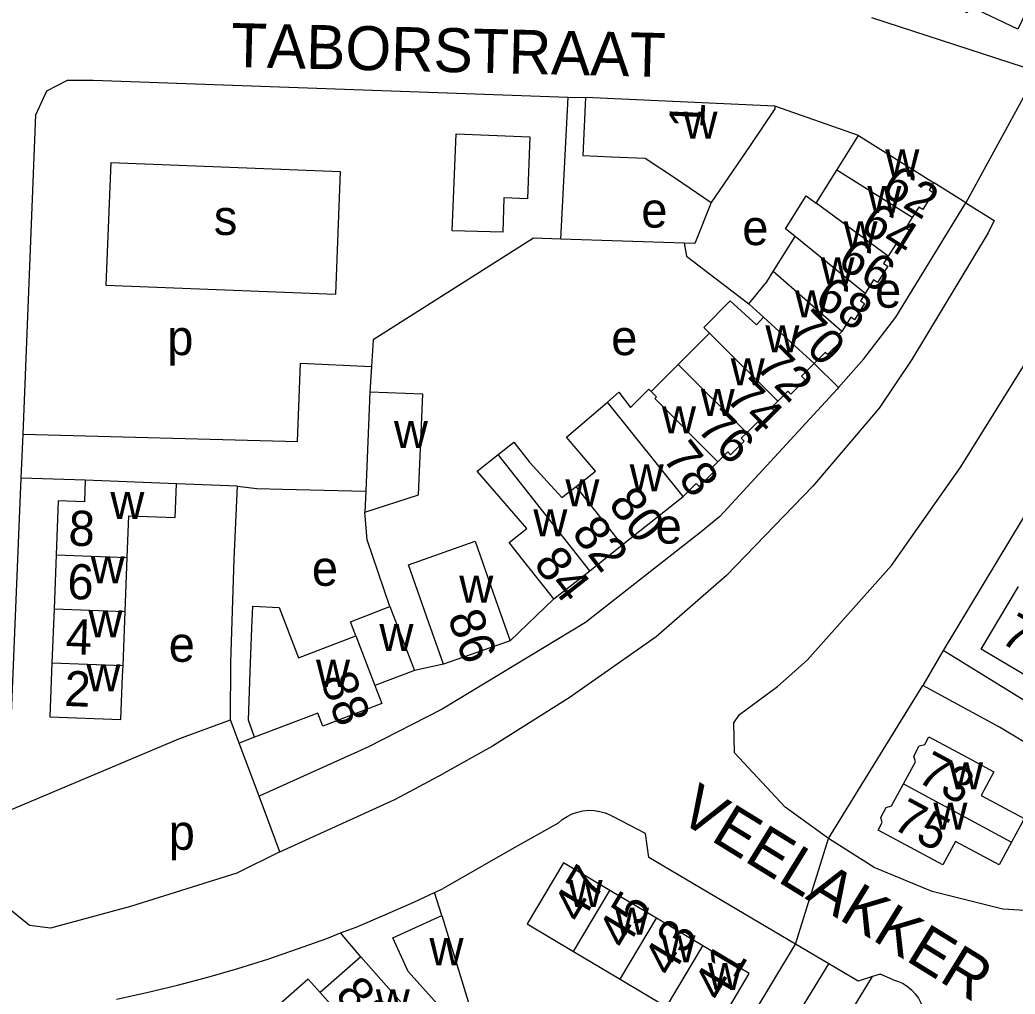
# Model space of a CAD drawing. Extents: x 159675 to 162108, y 386471 to 388472.
# Drawn here: x 161513 to 161626.1, y 386819.6 to 386930.3 of the extents above; entities that cross this region are included whole.
import ezdxf

# ---------------------------------------------------------------- set-up
doc = ezdxf.new("R2010")
doc.units = 0
for name, color, linetype in [('BLT_Basislijn', 7, 'Continuous'), ('BLT_Bebouwing', 7, 'Continuous'), ('BLT_Centroide', 7, 'Continuous'), ('BLT_Huisnummer', 7, 'Continuous'), ('BLT_Huisnummer_ tussenligend', 7, 'Continuous'), ('BLT_Onderverdeling_panden', 7, 'Continuous'), ('BLT_Straatnaam', 7, 'Continuous'), ('BLT_Vlakafsluiter', 7, 'Continuous')]:
    doc.layers.add(name, color=color, linetype=linetype)

msp = doc.modelspace()

# ---------------------------------------------------------------- linework, layer by layer
at = {"layer": 'BLT_Basislijn'}
for p, q in [((161609.77, 386930.61), (161628.64, 386924.46)), ((161574.47, 386905.39), (161575.3, 386921.55)), ((161575.3, 386921.55), (161577.25, 386921.5)), ((161608.29, 386917.19), (161598.79, 386920.53)), ((161523.28, 386914.13), (161522.73, 386900.19)), ((161523.28, 386914.13), (161549.38, 386913.09)), ((161549.38, 386913.09), (161548.83, 386899.15)), ((161620.49, 386909.55), (161616.82, 386911.84)), ((161588.47, 386904.96), (161574.47, 386905.39)), ((161522.73, 386900.19), (161548.83, 386899.15)), ((161606.03, 386888.52), (161603.25, 386891.25)), ((161552.93, 386890.93), (161552.72, 386888.02)), ((161513.09, 386878.21), (161513.31, 386883.25)), ((161511.53, 386840.38), (161513.09, 386878.21)), ((161520.39, 386878), (161513.09, 386878.21)), ((161537.69, 386877.31), (161530.77, 386877.6)), ((161537.69, 386877.31), (161539.9, 386877.07)), ((161542.81, 386876.97), (161552.27, 386876.75)), ((161573.64, 386864.49), (161568.68, 386859.73)), ((161617.92, 386858.62), (161615.62, 386854.67)), ((161561.11, 386857.07), (161557.8, 386856.36)), ((161604.88, 386837.26), (161615.62, 386854.67)), ((161537.87, 386848.1), (161536.88, 386850.75)), ((161539.63, 386848.78), (161537.87, 386848.1)), ((161540.14, 386842.07), (161537.87, 386848.1)), ((161542.52, 386835.74), (161540.14, 386842.07)), ((161560.91, 386828.51), (161560.09, 386831.11)), ((161551.7, 386823.8), (161549.42, 386826.51))]:
    msp.add_line(p, q, dxfattribs=at)
for points in [[(161594.21, 386846.98), (161594.12, 386850.4), (161594.76, 386851.36), (161599.09, 386854.54), (161602.44, 386857.55), (161612.05, 386868.3), (161619.92, 386879.5), (161638.32, 386909.05), (161659.18, 386952.44), (161658.97, 386955.59), (161660.77, 386959.48), (161663.6, 386962.22), (161665.41, 386962.76), (161667.46, 386962.97), (161670.74, 386962.18), (161672.23, 386961.43)], [(161654.55, 386924.59), (161641.99, 386898.55), (161617.92, 386858.62)], [(161513.31, 386883.25), (161514.76, 386919.54), (161516.03, 386922.28), (161518.36, 386923.48), (161521.28, 386923.47), (161575.3, 386921.55)], [(161620.49, 386909.55), (161623.71, 386907.54), (161623.03, 386906.11), (161614.34, 386891.74), (161610.64, 386886.2), (161603.09, 386877.3), (161593.29, 386867.17), (161585.3, 386860.18), (161575.39, 386853.26), (161566.67, 386847.76), (161561.13, 386844.66)], [(161591.56, 386909.56), (161589.7, 386904.93), (161588.47, 386904.96)], [(161606.03, 386888.52), (161608.9, 386891.78), (161612.53, 386896.52), (161620.49, 386909.55)], [(161574.47, 386905.39), (161571.33, 386905.51), (161553.1, 386893.97), (161552.93, 386890.93)], [(161588.47, 386904.96), (161588.75, 386903.49), (161595.82, 386898.07)], [(161513.31, 386883.25), (161544.52, 386882.39), (161544.84, 386891.32), (161552.93, 386890.93)], [(161606.03, 386888.52), (161605.87, 386888.34), (161592.53, 386873.87), (161590.39, 386872.12), (161577.27, 386861.83), (161560.97, 386851.96)], [(161536.88, 386850.75), (161536.92, 386857.25), (161537.33, 386869.01), (161537.69, 386877.31)], [(161539.9, 386877.07), (161542.81, 386876.97)], [(161555.01, 386863.63), (161552.45, 386871.2), (161552.17, 386874.35)], [(161630.08, 386854.11), (161628.99, 386852.47), (161628.29, 386852.22), (161617.92, 386858.62)], [(161634.47, 386843.84), (161633.64, 386844.3), (161624.32, 386849.9), (161615.62, 386854.67)], [(161560.97, 386851.96), (161552.52, 386847.64), (161540.14, 386842.07)], [(161511.53, 386840.38), (161531.04, 386848.57), (161536.88, 386850.75)], [(161604.88, 386837.26), (161599.95, 386840.82), (161594.21, 386846.98)], [(161542.52, 386835.74), (161555.59, 386841.7), (161561.13, 386844.66)], [(161542.52, 386835.74), (161537.62, 386833.33), (161525.52, 386829.52), (161516.45, 386827.06), (161514.03, 386827.36), (161511.78, 386829.22), (161511.25, 386830.24), (161511.53, 386840.38)], [(161574.13, 386838.98), (161574.62, 386839.4), (161575.16, 386839.76), (161575.73, 386840.05), (161576.34, 386840.26), (161576.97, 386840.4), (161577.61, 386840.46), (161578.25, 386840.44), (161578.89, 386840.34), (161579.51, 386840.16), (161580.1, 386839.91), (161580.37, 386839.76)], [(161601.13, 386825.24), (161584.46, 386835.08), (161584.07, 386837.81), (161580.37, 386839.76)], [(161574.13, 386838.98), (161568.87, 386836.05), (161561.08, 386831.57)], [(161634.1, 386828.66), (161624.72, 386829.21), (161616.65, 386831.21), (161610.08, 386833.97), (161604.88, 386837.26)], [(161549.42, 386826.51), (161551.17, 386827.19), (161554.46, 386828.56), (161557.72, 386830), (161560.09, 386831.11)], [(161560.09, 386831.11), (161560.94, 386831.51), (161561.08, 386831.57)], [(161523.94, 386819), (161527.4, 386819.76), (161530.87, 386820.59), (161534.31, 386821.5), (161537.73, 386822.49), (161541.13, 386823.55), (161544.5, 386824.69), (161547.85, 386825.9), (161549.42, 386826.51)], [(161566.96, 386807.66), (161568.27, 386807.24), (161584.36, 386797.34), (161601.13, 386825.24)], [(161604.92, 386823), (161601.13, 386825.24)], [(161588.12, 386784.22), (161588.82, 386796.66), (161604.92, 386823)], [(161609.89, 386821.55), (161608.24, 386821.04), (161604.92, 386823)], [(161593.12, 386784.03), (161593.74, 386795.12), (161609.89, 386821.55)], [(161612.14, 386821.24), (161610.77, 386821.82), (161609.89, 386821.55)], [(161612.14, 386821.24), (161612.73, 386821.05), (161613.3, 386820.79), (161613.82, 386820.46), (161614.31, 386820.06), (161614.73, 386819.6), (161615.1, 386819.1), (161615.39, 386818.55), (161615.62, 386817.97), (161615.77, 386817.36), (161615.84, 386816.74), (161615.84, 386816.36)]]:
    msp.add_lwpolyline(points, dxfattribs=at)
msp.add_lwpolyline([(161562.54, 386917.4), (161570.94, 386917.06), (161570.65, 386910.01), (161567.97, 386910.09), (161567.86, 386906.19), (161562.09, 386906.36)], close=True, dxfattribs=at)
at = {"layer": 'BLT_Bebouwing'}
for p, q in [((161598.79, 386920.53), (161577.25, 386921.5)), ((161605.82, 386913.25), (161608.29, 386917.19)), ((161608.29, 386917.19), (161616.82, 386911.84)), ((161598.6, 386901.72), (161601.08, 386905.69)), ((161595.82, 386898.07), (161597.5, 386896.54)), ((161587.79, 386891.15), (161591.36, 386894.71)), ((161584.73, 386888.09), (161587.79, 386891.15)), ((161552.72, 386888.02), (161552.27, 386876.75)), ((161558.78, 386887.77), (161552.72, 386888.02)), ((161530.77, 386877.6), (161520.39, 386878)), ((161552.27, 386876.75), (161552.17, 386874.35)), ((161581.43, 386870.63), (161588.36, 386876.14)), ((161577.73, 386867.71), (161581.43, 386870.63)), ((161517.08, 386869.51), (161516.84, 386863.37)), ((161524.92, 386863.05), (161525.16, 386869.19)), ((161573.64, 386864.49), (161577.73, 386867.71)), ((161516.84, 386863.37), (161516.59, 386857.23)), ((161524.68, 386856.91), (161524.92, 386863.05)), ((161555.01, 386863.63), (161557.8, 386856.36)), ((161568.68, 386859.73), (161561.11, 386857.07)), ((161557.8, 386856.36), (161553.32, 386854.64)), ((161585.32, 386828.2), (161580.03, 386831.35)), ((161560.91, 386828.51), (161564.33, 386817.35)), ((161590.6, 386825.06), (161585.32, 386828.2)), ((161575.91, 386824.42), (161581.19, 386821.27)), ((161551.7, 386823.8), (161547.08, 386819.73)), ((161581.19, 386821.27), (161586.47, 386818.13))]:
    msp.add_line(p, q, dxfattribs=at)
for points in [[(161628.63, 386935.14), (161627.38, 386932.51), (161627.85, 386932.28), (161626.41, 386929.27), (161620.98, 386931.86), (161620.65, 386931.15), (161618.23, 386932.31), (161619.72, 386935.43), (161614.48, 386937.93)], [(161577.25, 386921.5), (161576.95, 386914.91), (161580.21, 386914.78), (161584.04, 386914.6), (161587.49, 386912.33), (161591.56, 386909.56)], [(161598.79, 386920.53), (161598.77, 386920.22), (161595.96, 386916.07), (161591.56, 386909.56)], [(161603.47, 386909.5), (161605.63, 386912.95), (161605.82, 386913.25)], [(161616.82, 386911.84), (161616.31, 386911.03), (161616.8, 386910.72), (161615.59, 386908.78), (161615.14, 386909.05), (161614.4, 386907.88)], [(161601.08, 386905.69), (161599.99, 386906.58), (161602.34, 386910.33), (161603.47, 386909.5)], [(161614.4, 386907.88), (161613.67, 386906.7), (161614.15, 386906.39), (161612.99, 386904.54), (161612.52, 386904.84), (161611.67, 386903.49)], [(161611.67, 386903.49), (161611.14, 386902.64), (161611.63, 386902.34), (161610.47, 386900.48), (161610, 386900.77), (161609.04, 386899.24)], [(161595.82, 386898.07), (161597.88, 386900.57), (161598.6, 386901.72)], [(161609.04, 386899.24), (161608.51, 386898.4), (161608.99, 386898.1), (161607.83, 386896.25), (161607.41, 386896.52), (161606.4, 386894.9)], [(161591.36, 386894.71), (161590.72, 386895.35), (161593.72, 386898.38), (161596.68, 386895.67), (161597.5, 386896.54)], [(161606.4, 386894.9), (161605.89, 386894.39), (161606.38, 386893.89), (161604.76, 386892.28), (161604.52, 386892.52), (161603.25, 386891.25)], [(161603.25, 386891.25), (161601.82, 386889.82), (161602.24, 386889.4), (161600.61, 386887.77), (161600.26, 386888.12), (161599.11, 386886.97)], [(161552.17, 386874.35), (161558.26, 386876.33), (161558.78, 386887.77)], [(161579.74, 386886.88), (161581.06, 386888.02), (161582.37, 386886.26), (161584.46, 386888.35), (161584.73, 386888.09)], [(161578.41, 386879.04), (161575.1, 386882.88), (161579.74, 386886.88)], [(161599.11, 386886.97), (161598.38, 386886.24), (161598.74, 386885.88), (161597.17, 386884.32), (161596.85, 386884.65), (161595.58, 386883.38)], [(161595.58, 386883.38), (161594.97, 386882.77), (161595.3, 386882.44), (161593.75, 386880.89), (161593.43, 386881.21), (161592.31, 386880.09)], [(161567.32, 386880.92), (161569.1, 386882.33), (161570.88, 386880.06), (161574.57, 386876.02), (161576.19, 386877.29)], [(161573.64, 386864.49), (161570.54, 386868.42), (161568.58, 386870.92), (161570.57, 386872.49), (161564.93, 386879.04), (161567.32, 386880.92)], [(161592.31, 386880.09), (161591.46, 386879.25), (161591.8, 386878.91), (161590.18, 386877.29), (161589.85, 386877.62), (161588.36, 386876.14)], [(161576.19, 386877.29), (161578.41, 386879.04)], [(161520.39, 386878), (161520.3, 386875.53), (161517.32, 386875.65), (161517.08, 386869.51)], [(161525.16, 386869.19), (161525.35, 386873.95), (161530.62, 386873.74), (161530.77, 386877.6)], [(161561.11, 386857.07), (161559.45, 386861.79), (161557.13, 386868.39), (161564.71, 386871.05), (161567.03, 386864.45), (161568.68, 386859.73)], [(161630.08, 386854.11), (161626.53, 386856.23), (161622.24, 386858.8), (161626.5, 386865.92)], [(161539.63, 386848.78), (161538.95, 386850.7), (161539.15, 386856.19), (161539.33, 386861.19), (161539.42, 386863.67)], [(161539.42, 386863.67), (161542.41, 386863.53), (161544.61, 386857.78), (161551.15, 386860.29)], [(161551.15, 386860.29), (161550.53, 386861.91), (161555.01, 386863.63)], [(161516.59, 386857.23), (161516.35, 386851.09), (161524.43, 386850.77), (161524.63, 386855.77), (161524.68, 386856.91)], [(161553.32, 386854.64), (161554.11, 386852.59), (161547.39, 386850.01), (161546.84, 386851.52), (161539.63, 386848.78)], [(161613.4, 386843.46), (161614.76, 386845.97), (161614.57, 386846.6), (161615.2, 386847.78), (161615.82, 386847.96), (161616.28, 386848.83), (161620.68, 386846.46), (161623.69, 386844.84), (161622.24, 386842.15), (161627.13, 386839.52), (161626.66, 386838.65), (161625.69, 386836.85)], [(161625.69, 386836.85), (161624.29, 386834.25), (161619.32, 386836.93), (161617.88, 386834.25), (161610.52, 386838.21), (161610.99, 386839.09), (161610.83, 386839.66), (161611.42, 386840.77), (161612.06, 386840.96), (161613.4, 386843.46)], [(161580.03, 386831.35), (161574.75, 386834.49), (161570.62, 386827.56), (161575.91, 386824.42)], [(161564.33, 386817.35), (161562.07, 386816.58), (161557.11, 386822.13), (161555.35, 386825.97), (161560.91, 386828.51)], [(161586.47, 386818.13), (161591.76, 386814.98), (161595.88, 386821.91), (161590.6, 386825.06)], [(161554.39, 386811.16), (161555.02, 386810.45), (161559.77, 386814.65), (161551.7, 386823.8)], [(161547.08, 386819.73), (161545.73, 386821.27), (161540.9, 386817.02)]]:
    msp.add_lwpolyline(points, dxfattribs=at)
at = {"layer": 'BLT_Onderverdeling_panden'}
for p, q in [((161614.4, 386907.88), (161605.82, 386913.25)), ((161611.67, 386903.49), (161603.47, 386909.5)), ((161609.04, 386899.24), (161601.08, 386905.69)), ((161606.4, 386894.9), (161598.6, 386901.72)), ((161603.25, 386891.25), (161597.5, 386896.54)), ((161599.11, 386886.97), (161591.36, 386894.71)), ((161595.58, 386883.38), (161587.79, 386891.15)), ((161577.73, 386867.71), (161567.32, 386880.92)), ((161581.43, 386870.63), (161576.19, 386877.29)), ((161517.08, 386869.51), (161525.16, 386869.19)), ((161516.84, 386863.37), (161524.92, 386863.05)), ((161551.15, 386860.29), (161553.32, 386854.64)), ((161516.59, 386857.23), (161524.68, 386856.91)), ((161613.4, 386843.46), (161625.69, 386836.85)), ((161575.91, 386824.42), (161580.03, 386831.35)), ((161581.19, 386821.27), (161585.32, 386828.2)), ((161586.47, 386818.13), (161590.6, 386825.06))]:
    msp.add_line(p, q, dxfattribs=at)
for points in [[(161592.31, 386880.09), (161585.12, 386887.27), (161585.33, 386887.48), (161584.73, 386888.09)], [(161588.36, 386876.14), (161579.74, 386886.88)], [(161554.39, 386811.16), (161554.54, 386811.29), (161547.08, 386819.73)]]:
    msp.add_lwpolyline(points, dxfattribs=at)
at = {"layer": 'BLT_Vlakafsluiter'}
for p, q in [((161628.64, 386924.46), (161620.49, 386909.55)), ((161601.13, 386825.24), (161604.88, 386837.26))]:
    msp.add_line(p, q, dxfattribs=at)

# ---------------------------------------------------------------- texts
at = {"layer": 'BLT_Centroide'}
for s, p in [('w', (161588.4, 386916.84)), ('w', (161611.34, 386912.53)), ('w', (161609.3, 386908.38)), ('e', (161583.6, 386906.72)), ('s', (161535, 386905.88)), ('e', (161595.08, 386904.73)), ('w', (161606.59, 386904.38)), ('w', (161603.98, 386900.28)), ('e', (161610.18, 386897.61)), ('w', (161601.07, 386896.5)), ('w', (161597.71, 386892.53)), ('p', (161529.7, 386892.22)), ('e', (161580.18, 386892.22)), ('w', (161593.77, 386888.77)), ('w', (161590.36, 386885.31)), ('w', (161585.95, 386883.31)), ('w', (161555.48, 386881.66)), ('w', (161582.28, 386876.72)), ('w', (161574.97, 386875.03)), ('w', (161523.24, 386873.59)), ('w', (161571.33, 386871.62)), ('e', (161585.23, 386870.79)), ('w', (161521, 386866.28)), ('e', (161546.15, 386865.99)), ('w', (161562.91, 386864.06)), ('w', (161520.75, 386860.12)), ('w', (161553.83, 386858.56)), ('e', (161529.87, 386857.35)), ('w', (161546.62, 386854.5)), ('w', (161520.52, 386854)), ('w', (161618.59, 386842.84)), ('w', (161616.81, 386838.25)), ('p', (161529.87, 386835.97)), ('w', (161575.33, 386829.45)), ('w', (161580.61, 386826.31)), ('w', (161559.52, 386822.85)), ('w', (161585.89, 386823.16)), ('w', (161591.17, 386820.02)), ('w', (161553.42, 386817.05))]:
    msp.add_text(s, height=4, dxfattribs=at).set_placement(p)
at = {"layer": 'BLT_Huisnummer'}
for s, rotation, p in [('1', 87.3402, (161590.73, 386917.93)), ('62', 327.9341, (161610.66, 386910.69)), ('66', 327.9341, (161605.7, 386902.38)), ('70', 314.9473, (161600.1, 386894.95)), ('74', 314.9361, (161593.04, 386887.21)), ('78', 307.5483, (161585.89, 386880.5)), ('8', 357.7538, (161518.42, 386870.58)), ('84', 308.2267, (161571.23, 386868.46)), ('86', 289.3391, (161561.54, 386862.48)), ('71', 329.1307, (161624.24, 386859.68)), ('2', 357.7538, (161517.95, 386852.34)), ('88', 290.7612, (161547.07, 386855.3)), ('73', 331.7084, (161614.75, 386843.83)), ('75', 331.7084, (161611.98, 386838.49)), ('47', 59.2336, (161576.74, 386827.45)), ('41', 59.2336, (161592.7, 386818.53)), ('81', 309.7738, (161548.66, 386819.44))]:
    msp.add_text(s, height=4, rotation=rotation, dxfattribs=at).set_placement(p)
at = {"layer": 'BLT_Huisnummer_ tussenligend'}
for s, rotation, p in [('64', 327.9341, (161608.27, 386906.43)), ('68', 327.9341, (161603.09, 386898.03)), ('72', 314.9473, (161596.41, 386890.84)), ('76', 314.9361, (161589.76, 386883.76)), ('80', 307.5483, (161579.74, 386875.26)), ('82', 307.5483, (161575.57, 386871.98)), ('6', 357.7538, (161518.29, 386864.51)), ('4', 357.7538, (161518.11, 386858.25)), ('45', 59.2336, (161581.83, 386824.49)), ('43', 59.2336, (161587.02, 386821.36))]:
    msp.add_text(s, height=4, rotation=rotation, dxfattribs=at).set_placement(p)
at = {"layer": 'BLT_Straatnaam'}
for s, rotation, p in [('TABORSTRAAT', 358.6615, (161536.91, 386924.99)), ('VEELAKKER', 328.3681, (161587.57, 386839.44))]:
    msp.add_text(s, height=5, rotation=rotation, dxfattribs=at).set_placement(p)

doc.saveas('drawing.dxf')
